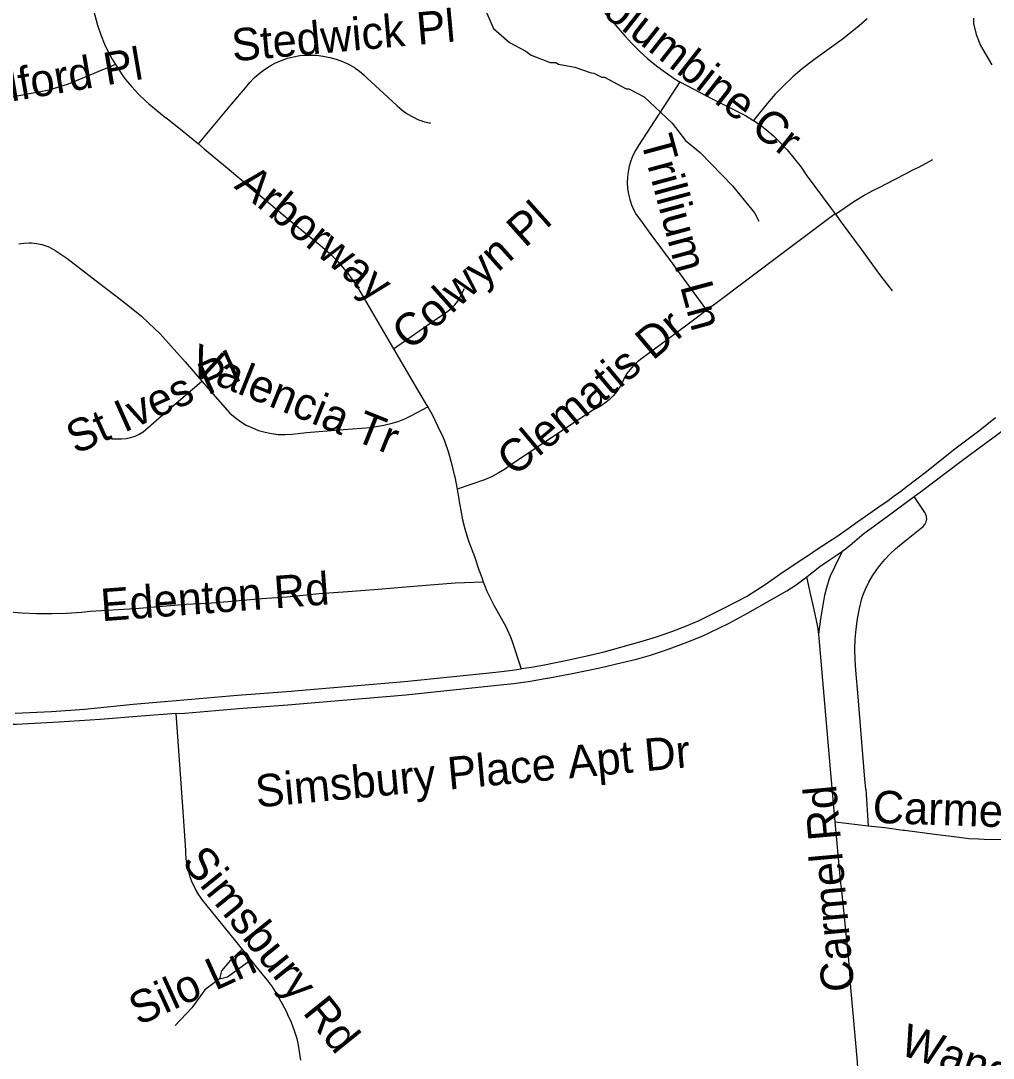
# Model space of a CAD drawing. Extents: x 1383679 to 1536984, y 460658 to 651027.
# Drawn here: x 1459059 to 1461906, y 512567 to 515604 of the extents above; entities that cross this region are included whole.
import ezdxf

# ---------------------------------------------------------------- set-up
doc = ezdxf.new("R2010")
doc.units = 0
for name, color, linetype in [('Exist Hydrographic Misc Water Feature', 7, 'Continuous'), ('Exist Road Non-System Type 51', 7, 'Continuous'), ('Exist Road Non-System Type 51 Label', 7, 'Continuous')]:
    doc.layers.add(name, color=color, linetype=linetype)

msp = doc.modelspace()

# ---------------------------------------------------------------- linework, layer by layer
at = {"layer": 'Exist Hydrographic Misc Water Feature'}
for points in [[(1460416.2, 515641.3), (1460443, 515580.8), (1460490.2, 515539.8), (1460537.7, 515514.8), (1460553.5, 515502.5), (1460609.2, 515481.3), (1460625.2, 515481), (1460633, 515476.8), (1460680.9, 515467.8), (1460728.6, 515450.8), (1460736.6, 515450.6), (1460760.4, 515438.1), (1460768.4, 515438), (1460831.7, 515404.7), (1460839.7, 515404.5), (1460884.2, 515380.8), (1460965.8, 515303.9), (1461004.9, 515253.1), (1461048.2, 515218.2), (1461142.3, 515120.2), (1461206.8, 515040.9), (1461220.3, 515016.6)], [(1461848.7, 515611.5), (1461848.4, 515595.5), (1461855.8, 515563.3), (1461869.1, 515531.1), (1461902, 515474.4)]]:
    msp.add_lwpolyline(points, dxfattribs=at)
at = {"layer": 'Exist Road Non-System Type 51'}
for p, q in [((1461443.1, 515038.8), (1461443.9, 515037.6)), ((1461533.4, 513354), (1461540.4, 513247.4)), ((1461443.8, 513258.2), (1461540.4, 513247.4))]:
    msp.add_line(p, q, dxfattribs=at)
for points in [[(1460599.7, 516001.8), (1460602, 515973), (1460606, 515941.9), (1460611.7, 515911), (1460619, 515880.5), (1460627.8, 515850.5), (1460630.4, 515842.5), (1460640.9, 515815.1), (1460652.9, 515788.2), (1460666.4, 515762.1), (1460681.3, 515736.8), (1460697.5, 515712.3), (1460715.1, 515688.7), (1460733.9, 515666.2), (1460741.5, 515657.8), (1460827.7, 515559.5), (1460848.9, 515535.9), (1460871.4, 515513.3), (1460895.1, 515491.8), (1460919.8, 515471.6), (1460945.5, 515452.6), (1460972, 515435), (1460985.1, 515427), (1460988.8, 515425)], [(1459247.5, 515721.2), (1459257.3, 515686.3), (1459275.7, 515619.5), (1459283.6, 515590.9), (1459293.2, 515562.5), (1459304.3, 515534.7), (1459311.7, 515518.1), (1459326.5, 515490.9), (1459335.7, 515475.8)], [(1461536.8, 515608.8), (1461513.3, 515588.6), (1461468.9, 515552.4), (1461457.5, 515543.5), (1461381.3, 515488.9), (1461346.4, 515463.1), (1461319, 515439.2), (1461292.9, 515414.3), (1461268, 515388.3), (1461244.3, 515361.1), (1461204.5, 515311.8)], [(1459578.7, 515243), (1459676.8, 515360), (1459716.5, 515407.4), (1459729.2, 515422.7), (1459742.6, 515436.6), (1459757, 515449.4), (1459772.4, 515461.1), (1459788.7, 515471.5), (1459804.7, 515480.2), (1459821.9, 515487.6), (1459839.6, 515493.7), (1459857.7, 515498.3), (1459876.2, 515501.4), (1459894.8, 515503.1), (1459913.6, 515503.3), (1459925.1, 515502.7), (1459944.5, 515500.3), (1459963.6, 515496.4), (1459982.3, 515491), (1460000.6, 515484.3), (1460018.3, 515476.1), (1460035.5, 515466.5), (1460037.9, 515465), (1460051, 515455.9), (1460056.9, 515451.1), (1460063.8, 515444.7), (1460067.2, 515441.3), (1460073, 515435.7), (1460120.4, 515391.6), (1460160.8, 515354.2), (1460175.1, 515342.1), (1460190.4, 515331.3), (1460206.5, 515321.9), (1460223.4, 515313.8), (1460226.9, 515312.3), (1460240.5, 515307.9), (1460254.4, 515305.1), (1460258.5, 515304.6)], [(1459335.7, 515475.8), (1459197.8, 515418.4), (1459169.7, 515408.8), (1459141.2, 515400.8), (1459112.3, 515394.2), (1459083.1, 515389.2), (1459074.7, 515388.1), (1458983.1, 515371), (1458938.5, 515364.9), (1458918.4, 515365.5), (1458865, 515373.9)], [(1459335.7, 515475.8), (1459342.5, 515464.6), (1459359.9, 515439.3), (1459365.2, 515432), (1459383.6, 515409.8), (1459403.2, 515388.7), (1459424, 515368.7), (1459433.8, 515360), (1459483.3, 515319)], [(1460988.8, 515425), (1460867.9, 515238), (1460858.8, 515223.6), (1460851.3, 515208.9), (1460845.1, 515193.6), (1460840.3, 515177.8), (1460836.9, 515161.7), (1460835, 515145.3), (1460834.5, 515128.8), (1460835.5, 515112.3), (1460837.9, 515096), (1460841.8, 515080), (1460847.1, 515064.3), (1460853.8, 515049.1), (1460861, 515036.2), (1460870.6, 515023.6), (1460903.6, 514977.6), (1460959.8, 514901.8), (1461067.1, 514756.1)], [(1460988.8, 515425), (1461083.7, 515375.2), (1461180.9, 515326), (1461202.6, 515313), (1461204.5, 515311.8)], [(1459483.7, 515320), (1459526.7, 515286.2), (1459578.7, 515243)], [(1461204.5, 515311.8), (1461223.6, 515298.8), (1461243.6, 515283.4), (1461262.7, 515266.7), (1461280.6, 515249.2), (1461302.8, 515225.3), (1461323.8, 515200.5), (1461343.6, 515174.6), (1461358.8, 515153), (1461429.2, 515057.7), (1461443.1, 515038.8)], [(1459578.7, 515243), (1459595.9, 515228.7), (1459663.8, 515172.2), (1459838.6, 515025.9), (1459908.7, 514968.1), (1459942.3, 514940.7), (1459963.4, 514922.1), (1459983.4, 514902.4), (1460002.2, 514881.5), (1460019.8, 514859.6), (1460036.1, 514836.8), (1460044.3, 514824), (1460133.4, 514671.6), (1460150.2, 514643)], [(1461443.9, 515037.6), (1461498.1, 515074.6), (1461525.6, 515091.3), (1461553.9, 515106.7), (1461574.3, 515116.7), (1461614.9, 515137.8), (1461653.7, 515157.8), (1461670.5, 515166.9), (1461688.3, 515174.7), (1461729.8, 515197.1)], [(1461443.1, 515038.8), (1461287.6, 514921.4), (1461093.6, 514775.8), (1461067.1, 514756.1)], [(1461443.9, 515037.6), (1461461.4, 515013.8), (1461519.8, 514935.1), (1461573.2, 514860.6), (1461609.8, 514813.4)], [(1459052.7, 514950.5), (1459067.8, 514952.8), (1459083.2, 514953.6), (1459089.7, 514953.5), (1459105.2, 514951.8), (1459120.4, 514948.6), (1459135.4, 514944), (1459141.1, 514941.8), (1459161.7, 514930.2), (1459193.4, 514908.6), (1459279.1, 514842.3), (1459336.9, 514798.2), (1459372.6, 514771), (1459407.2, 514742.7), (1459412.3, 514738.5), (1459433.2, 514719.2), (1459467.2, 514686.7), (1459540.5, 514605.2), (1459588.7, 514549)], [(1460150.2, 514643), (1460269.3, 514726.5), (1460309, 514753.5), (1460319.9, 514762.2), (1460329.7, 514772.1), (1460338.3, 514783.1), (1460345.6, 514794.9), (1460347.7, 514798.9), (1460357.9, 514820.1)], [(1461674.3, 514210.7), (1461696, 514226.6), (1461812, 514314.5), (1461883.4, 514367.4), (1461911.8, 514387.9), (1461968.1, 514430.4), (1461997.4, 514452.9), (1462027.6, 514474.1), (1462029.3, 514475.2), (1462075, 514508.5), (1462135.2, 514552.4), (1462247.1, 514636), (1462301.3, 514674.2), (1462375.9, 514729.2), (1462438, 514775.8), (1462475.7, 514803.9), (1462481.1, 514808.2)], [(1461067.1, 514756.1), (1461044.5, 514739.3), (1460951.4, 514669.7), (1460877.3, 514615.4), (1460864.7, 514605.6), (1460853.3, 514594.9), (1460843, 514583.2), (1460833.8, 514570.6), (1460825.8, 514557.1), (1460820.5, 514546.1), (1460813.1, 514532), (1460804, 514518.2), (1460793.5, 514505.5), (1460781.8, 514494), (1460768.9, 514483.7), (1460755.1, 514474.9), (1460735.9, 514464.3), (1460628.8, 514393.7), (1460492.6, 514302.4), (1460474.9, 514290.5), (1460456.2, 514278.8), (1460436.6, 514268.6), (1460416.3, 514259.8), (1460336.7, 514232.3)], [(1460150.2, 514643), (1460227, 514511.6), (1460246.2, 514480.4), (1460250.3, 514473.1)], [(1459324.6, 514379.5), (1459353.3, 514380.2), (1459353.9, 514380.2), (1459367.3, 514381.1), (1459380.5, 514383.6), (1459393.3, 514387.6), (1459405.6, 514393.1), (1459417.1, 514400), (1459485.1, 514459.9), (1459588.7, 514549)], [(1459588.7, 514549), (1459607.3, 514527.4), (1459671, 514454.9), (1459686.2, 514441.8), (1459702.2, 514430.3), (1459719.1, 514420.2), (1459736.8, 514411.5), (1459755.1, 514404.4), (1459774, 514398.9), (1459793.3, 514395), (1459812.9, 514392.7), (1459832.5, 514392.1), (1459852.2, 514393.2), (1459870.9, 514395.8), (1459895.1, 514398.3), (1460003.4, 514407.5), (1460082.3, 514413.1), (1460121.5, 514419.9), (1460142.6, 514424.4), (1460163.4, 514430.6), (1460183.7, 514438.3), (1460203.3, 514447.6), (1460250.3, 514473.1)], [(1460250.3, 514473.1), (1460264, 514448.7), (1460280.3, 514416.3), (1460295.3, 514383.2), (1460299.1, 514374.2), (1460310.7, 514339.4), (1460320.9, 514304), (1460327.1, 514278.2), (1460328.1, 514274.5), (1460329.6, 514268.1), (1460336.7, 514232.3)], [(1461913, 514440.8), (1461867.8, 514405.2), (1461789.8, 514346.7), (1461711.1, 514283.6), (1461654.4, 514239.9), (1461636, 514225.3), (1461616.6, 514211.5), (1461599, 514198.5), (1461571.2, 514179.7), (1461512.5, 514138.4), (1461510.2, 514136.8), (1461481.1, 514116.3), (1461445.1, 514091.2), (1461426.5, 514079.3), (1461404.7, 514064.8), (1461388.2, 514053.5), (1461368.7, 514040.5), (1461348.3, 514027.7), (1461291.6, 513989.3), (1461238, 513952.6), (1461211.2, 513934.8), (1461186.8, 513919.4), (1461118.6, 513884), (1461044.2, 513847.2), (1461007.1, 513831.3), (1460963.7, 513814.4), (1460919.7, 513798.9), (1460870.1, 513784.5), (1460765.9, 513755.4), (1460730, 513746.7), (1460658.7, 513730.8), (1460587.1, 513716.4), (1460547, 513709.5), (1460523.5, 513706.1)], [(1460336.7, 514232.3), (1460336.8, 514231.9), (1460341.2, 514204.4), (1460341.7, 514200.9), (1460347.2, 514170.1), (1460352.3, 514143), (1460358.9, 514116.3), (1460367, 514090), (1460371.1, 514078.7), (1460386.9, 514034.9), (1460400.2, 513996.4), (1460408.9, 513973.5), (1460413.1, 513961.5)], [(1461464.9, 514051.4), (1461465.7, 514051.9), (1461485.9, 514067.6), (1461500.9, 514080), (1461528.6, 514103.7), (1461533.8, 514107.8), (1461599.4, 514155.8), (1461674.3, 514210.7)], [(1461533.1, 513353.9), (1461530.7, 513384), (1461510.3, 513624.5), (1461504.1, 513702.2), (1461501.9, 513732.6), (1461501.3, 513762.8), (1461502.2, 513793), (1461504.7, 513823.1), (1461508.7, 513853.1), (1461514.3, 513882.8), (1461521.4, 513912.5), (1461526, 513926.4), (1461531.8, 513940), (1461541.7, 513959.9), (1461553, 513979.1), (1461565.5, 513997.5), (1461574.2, 514008.8), (1461588.5, 514026.3), (1461603.9, 514042.6), (1461620.3, 514057.7), (1461638, 514072), (1461656.7, 514087.7), (1461701.3, 514123.4), (1461706.4, 514129.4), (1461709.9, 514136.7), (1461711.4, 514144.7), (1461710.7, 514152.9), (1461708.1, 514160.3), (1461705.7, 514164.3), (1461674.3, 514210.7)], [(1461360, 513976), (1461369.7, 513983.5), (1461398.7, 514006.4), (1461425.4, 514024.7), (1461449.4, 514040.4), (1461464.9, 514051.4)], [(1461395.9, 513807.7), (1461401.7, 513853.1), (1461409.6, 513898.3), (1461413.6, 513921.8), (1461419.1, 513945), (1461426.2, 513967.7), (1461430.2, 513978.7), (1461442.5, 514005.3), (1461464.9, 514051.4)], [(1459513.6, 513576), (1459539.2, 513576.7), (1459696.6, 513590.3), (1459853.6, 513602.2), (1459862.9, 513602.9), (1460186.3, 513630.2), (1460454, 513658.4), (1460502.5, 513663.7), (1460550.9, 513670.5), (1460599, 513678.9), (1460601.9, 513679.4), (1460678.5, 513693.8), (1460754.7, 513709.8), (1460820.1, 513724.7), (1460861.7, 513735), (1460902.9, 513746.9), (1460943.7, 513760.2), (1460984, 513775.1), (1461020.2, 513788.5), (1461055.9, 513803.4), (1461076.2, 513812.7), (1461132.7, 513840), (1461186.8, 513869), (1461301.8, 513934.4), (1461329, 513952.3), (1461360, 513976)], [(1461395.9, 513807.7), (1461392.4, 513829.6), (1461385.2, 513866.1), (1461378.6, 513892.7), (1461372.3, 513922.4), (1461360, 513976)], [(1458956.9, 513879.5), (1459062.2, 513870.9), (1459105.8, 513868.9), (1459149.4, 513868.6), (1459193, 513869.8), (1459236.4, 513872.6), (1459261.7, 513875), (1459394, 513882.9), (1459542.8, 513895.4), (1459605.2, 513898.9), (1459665, 513904.1), (1459764.6, 513912.8), (1459838.5, 513917.3), (1459932.8, 513926.6), (1460016.9, 513932.9), (1460105.6, 513939.7), (1460221.2, 513949.2), (1460330.6, 513957.9), (1460413.1, 513961.5)], [(1460413.1, 513961.5), (1460416.7, 513951.2), (1460423.6, 513933.6), (1460444.9, 513890.8), (1460461.9, 513861.9), (1460477.6, 513832.2), (1460491.8, 513801.9), (1460497, 513789.8), (1460523.5, 513706.1)], [(1461443.8, 513258.2), (1461431.7, 513390.2), (1461395.9, 513807.7)], [(1459042.3, 513577.2), (1459148.7, 513581.3), (1459245, 513588.5), (1459387.5, 513602.8), (1459536.1, 513615.6), (1459693.4, 513629.1), (1459850.8, 513641.1), (1459859.9, 513641.8), (1460182.6, 513669.1), (1460449.9, 513697.2), (1460498.5, 513702.6), (1460523.5, 513706.1)], [(1459513.6, 513576), (1459411.4, 513567.9), (1459290.8, 513558.4), (1459170.2, 513550.1), (1459046.7, 513543.5), (1459016.1, 513543.3)], [(1459878.4, 512560.7), (1459875.3, 512586.1), (1459870.6, 512611.1), (1459867.6, 512623.8), (1459860.4, 512647.3), (1459851.4, 512671.1), (1459841, 512694.2), (1459838.5, 512699.6), (1459824.4, 512727.3), (1459809, 512754.3), (1459808.6, 512754.9), (1459795.5, 512775.4), (1459781.1, 512794.9), (1459765.4, 512813.5), (1459667.7, 512934.9), (1459591.7, 513028.8), (1459580.4, 513044.5), (1459570.4, 513061.3), (1459568.1, 513066), (1459561.9, 513078.9), (1459555, 513097.1), (1459549.6, 513115.8), (1459546.8, 513129.6), (1459543.5, 513149.3), (1459541.9, 513169.3), (1459541.7, 513174.3), (1459533.4, 513303.9), (1459513.6, 513576)], [(1461510.1, 512536.7), (1461508.6, 512556.2), (1461489.5, 512774.1), (1461483, 512854.8), (1461461.6, 513066), (1461460.4, 513077.8), (1461443.8, 513258.2)], [(1461540.4, 513247.4), (1461588.6, 513242), (1461642.7, 513234.3), (1461646.3, 513233.8), (1461735.6, 513222.4), (1461806.7, 513213.5), (1461834.6, 513210.2), (1461862.7, 513208.5), (1461879.7, 513208.3), (1461935.4, 513207.3), (1461972, 513207.6), (1462015, 513207.9), (1462058, 513209.8), (1462058.2, 513209.8), (1462075, 513211.2), (1462130.6, 513215.7), (1462147, 513217.3), (1462193.6, 513224.8), (1462216.3, 513229), (1462246.9, 513234.2), (1462275.7, 513240.7), (1462286.5, 513244.5), (1462296.9, 513249.9), (1462300.9, 513252.9)], [(1459707.4, 512885.6), (1459673.3, 512853.4), (1459646.3, 512822.5), (1459640.5, 512799.4)], [(1459640.5, 512799.4), (1459663.6, 512805.1), (1459732.1, 512855)], [(1459640.5, 512799.4), (1459598, 512766.5), (1459559.5, 512714.4), (1459511.3, 512662.3)]]:
    msp.add_lwpolyline(points, dxfattribs=at)

# ---------------------------------------------------------------- texts
at = {"layer": 'Exist Road Non-System Type 51 Label'}
for s, rotation, p in [('Columbine Cr', 321.8826, (1460686.3, 515679.3)), ('Stedwick Pl', 5.1199, (1459680.3, 515484.6)), ('Halford Pl', 9.7284, (1458871.4, 515339.4)), ('Trillium Ln', 285.1377, (1460872.8, 515255.7)), ('Arborway', 320.7932, (1459680.9, 515116.1)), ('Colwyn Pl', 41.8784, (1460198.8, 514635.1)), ('Clematis Dr', 40.0322, (1460504.1, 514266.6)), ('Valencia Tr', 338.0861, (1459545.5, 514571.7)), ('St Ives Pl', 24.1462, (1459219.2, 514333.5)), ('Edenton Rd', 4.2547, (1459296, 513845.7)), ('Simsbury Place Apt Dr', 5.3257, (1459750.2, 513300.5)), ('Carmel Rd', 95.1021, (1461499.8, 512765)), ('Carmel Park Ln', 358.0589, (1461552.2, 513255.8)), ('Simsbury Rd', 308.9135, (1459527.2, 513139.3)), ('Silo Ln', 24.5283, (1459403.3, 512661)), ('Wandering Way Dr', 341.2971, (1461627.7, 512579.4))]:
    msp.add_text(s, height=95, rotation=rotation, dxfattribs=at).set_placement(p)

doc.saveas('drawing.dxf')
